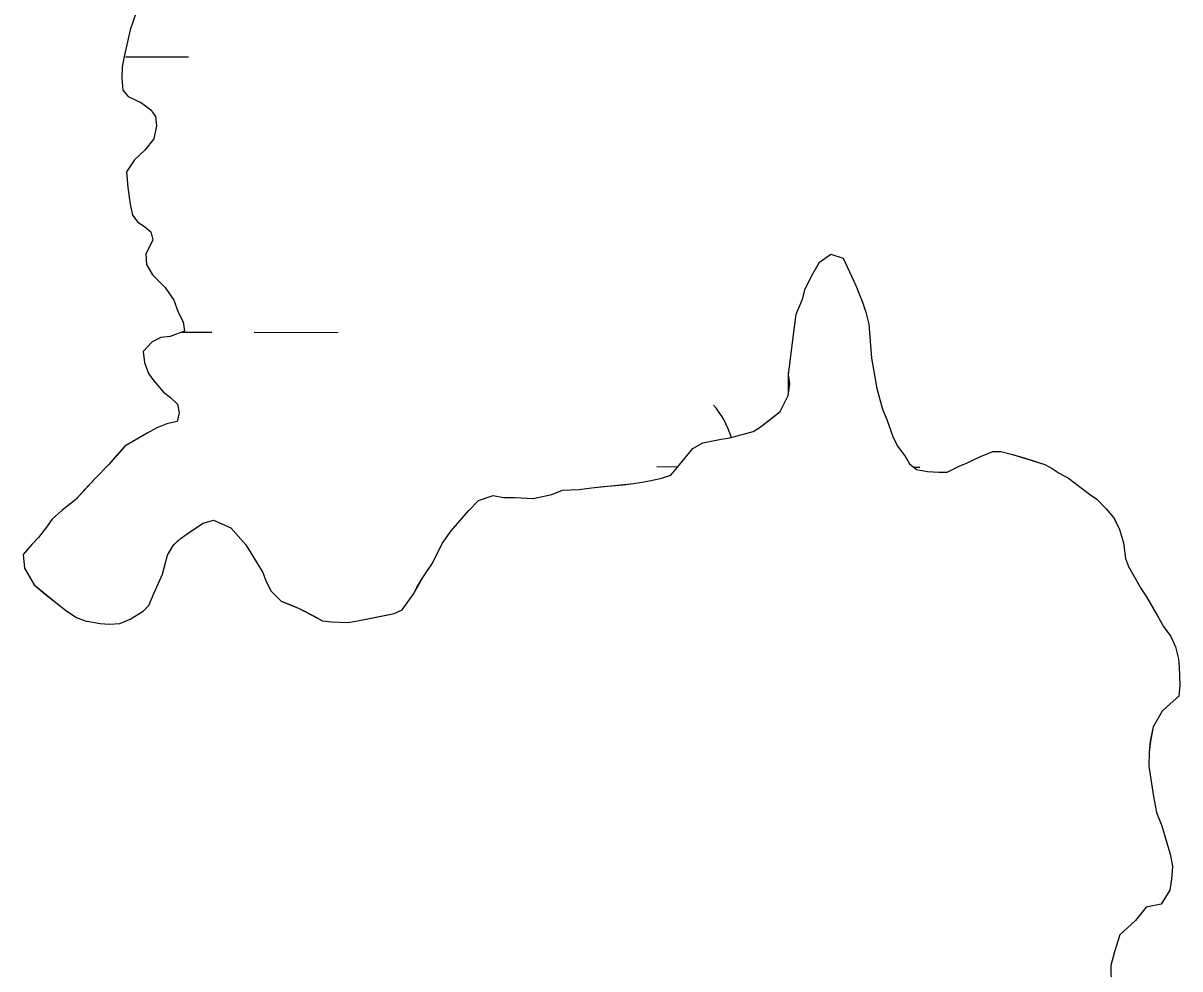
# Model space of a CAD drawing. Extents: x 3172297 to 3210190, y 958463 to 983887.
# Drawn here: x 3188986.2 to 3189426.2, y 973793.4 to 974153 of the extents above; entities that cross this region are included whole.
import ezdxf

# ---------------------------------------------------------------- set-up
doc = ezdxf.new("R2010")
doc.units = 0
for name, color, linetype in [('V-SITE-VEGE', 7, 'Continuous'), ('V-TOPO-SHOR', 7, 'Continuous'), ('V-WETL-SWMP', 7, 'Continuous')]:
    doc.layers.add(name, color=color, linetype=linetype)

msp = doc.modelspace()

# ---------------------------------------------------------------- linework, layer by layer
at = {"layer": 'V-SITE-VEGE'}
for p, q in [((3189029.25, 974157.01), (3189026.89, 974150.43)), ((3189026.89, 974150.43), (3189024.55, 974139.69)), ((3189024.55, 974139.69), (3189023.92, 974136.18)), ((3189023.92, 974136.18), (3189023.73, 974132.02)), ((3189023.73, 974132.02), (3189024.2, 974127.42)), ((3189024.2, 974127.42), (3189026.18, 974125.03)), ((3189026.18, 974125.03), (3189031.23, 974122.66)), ((3189031.23, 974122.66), (3189034.75, 974120.05)), ((3189034.75, 974120.05), (3189036.52, 974117.44)), ((3189036.52, 974117.44), (3189036.98, 974113.94)), ((3189036.98, 974113.94), (3189035.92, 974108.9)), ((3189035.92, 974108.9), (3189032.45, 974104.71)), ((3189032.45, 974104.71), (3189028.54, 974100.96)), ((3189028.54, 974100.96), (3189025.5, 974096.35)), ((3189025.5, 974096.35), (3189025.98, 974090.44)), ((3189025.98, 974090.44), (3189026.9, 974084.1)), ((3189026.9, 974084.1), (3189027.81, 974079.94)), ((3189027.81, 974079.94), (3189029.79, 974077.33)), ((3189029.79, 974077.33), (3189032.44, 974075.6)), ((3189032.44, 974075.6), (3189034.85, 974073.64)), ((3189034.85, 974073.64), (3189035.53, 974070.58)), ((3189035.53, 974070.58), (3189032.94, 974065.09)), ((3189032.94, 974065.09), (3189033.19, 974061.16)), ((3189289.1, 974062.04), (3189293.45, 974065.14)), ((3189293.45, 974065.14), (3189298.06, 974063.63)), ((3189033.19, 974061.16), (3189035.41, 974057.23)), ((3189286.5, 974057.64), (3189289.1, 974062.04)), ((3189298.06, 974063.63), (3189302.95, 974053.16)), ((3189035.41, 974057.23), (3189040.26, 974052.45)), ((3189283.69, 974051.93), (3189286.5, 974057.64)), ((3189040.26, 974052.45), (3189043.57, 974047.65)), ((3189282.63, 974047.98), (3189283.69, 974051.93)), ((3189302.95, 974053.16), (3189305.4, 974046.83)), ((3189043.57, 974047.65), (3189045.14, 974043.07)), ((3189280.26, 974042.28), (3189282.63, 974047.98)), ((3189305.4, 974046.83), (3189306.74, 974043.11)), ((3189045.14, 974043.07), (3189047.13, 974039.36)), ((3189306.74, 974043.11), (3189307.87, 974038.53)), ((3189047.13, 974039.36), (3189047.59, 974035.86)), ((3189278.8, 974031.54), (3189280.26, 974042.28)), ((3189307.87, 974038.53), (3189308.83, 974025.62)), ((3189042.13, 974033.85), (3189038.64, 974033.39)), ((3189047.59, 974035.86), (3189042.13, 974033.85)), ((3189035.36, 974031.83), (3189031.89, 974028.09)), ((3189038.64, 974033.39), (3189035.36, 974031.83)), ((3189277.35, 974019.27), (3189278.8, 974031.54)), ((3189031.89, 974028.09), (3189032.35, 974023.93)), ((3189308.83, 974025.62), (3189310.88, 974014.03)), ((3189032.35, 974023.93), (3189033.91, 974019.78)), ((3189033.91, 974019.78), (3189035.9, 974016.95)), ((3189035.9, 974016.95), (3189039.65, 974012.6)), ((3189277.81, 974015.77), (3189277.35, 974019.27)), ((3189039.65, 974012.6), (3189042.29, 974010.65)), ((3189277.19, 974011.39), (3189277.81, 974015.77)), ((3189310.88, 974014.03), (3189313.12, 974006.16)), ((3189042.29, 974010.65), (3189044.94, 974008.04)), ((3189044.94, 974008.04), (3189045.62, 974004.76)), ((3189274.16, 974005.24), (3189277.19, 974011.39)), ((3189045.62, 974004.76), (3189044.77, 974001.47)), ((3189266.54, 973999.28), (3189274.16, 974005.24)), ((3189313.12, 974006.16), (3189314.68, 974002.23)), ((3189037.12, 973999.01), (3189033.41, 973997.01)), ((3189040.83, 974000.57), (3189037.12, 973999.01)), ((3189044.77, 974001.47), (3189040.83, 974000.57)), ((3189263.93, 973997.72), (3189266.54, 973999.28)), ((3189314.68, 974002.23), (3189317.14, 973995.46)), ((3189033.41, 973997.01), (3189024.91, 973992.14)), ((3189244.69, 973993.43), (3189251.69, 973994.79)), ((3189251.69, 973994.79), (3189254.97, 973995.25)), ((3189254.97, 973995.25), (3189263.93, 973997.72)), ((3189317.14, 973995.46), (3189318.92, 973991.97)), ((3189024.91, 973992.14), (3189018.83, 973985.09)), ((3189235.77, 973984.83), (3189240.98, 973991.22)), ((3189240.98, 973991.22), (3189244.69, 973993.43)), ((3189318.92, 973991.97), (3189321.78, 973988.05)), ((3189350.02, 973988.03), (3189355.05, 973990.03)), ((3189355.05, 973990.03), (3189358.11, 973990.05)), ((3189358.11, 973990.05), (3189362.5, 973988.99)), ((3189321.78, 973988.05), (3189323.33, 973985.44)), ((3189323.33, 973985.44), (3189325.98, 973983.26)), ((3189342.17, 973984.47), (3189345.01, 973985.58)), ((3189345.01, 973985.58), (3189350.02, 973988.03)), ((3189362.5, 973988.99), (3189374.78, 973985.13)), ((3189018.83, 973985.09), (3189013.61, 973979.8)), ((3189229.02, 973979.97), (3189232.52, 973981.09)), ((3189232.52, 973981.09), (3189235.77, 973984.83)), ((3189325.98, 973983.26), (3189330.14, 973982.42)), ((3189330.14, 973982.42), (3189334.52, 973982.23)), ((3189334.52, 973982.23), (3189337.59, 973982.25)), ((3189337.59, 973982.25), (3189342.17, 973984.47)), ((3189374.78, 973985.13), (3189377.64, 973983.62)), ((3189377.64, 973983.62), (3189380.28, 973981.89)), ((3189380.28, 973981.89), (3189383.8, 973979.94)), ((3189013.61, 973979.8), (3189006.22, 973971.87)), ((3189202.34, 973976.29), (3189218.31, 973977.93)), ((3189218.31, 973977.93), (3189221.59, 973978.39)), ((3189221.59, 973978.39), (3189225.09, 973979.07)), ((3189225.09, 973979.07), (3189229.02, 973979.97)), ((3189383.8, 973979.94), (3189391.72, 973973.87)), ((3189159.47, 973971.39), (3189164.93, 973973.4)), ((3189164.93, 973973.4), (3189168.87, 973972.55)), ((3189168.87, 973972.55), (3189173.25, 973972.58)), ((3189173.25, 973972.58), (3189180.26, 973972.19)), ((3189180.26, 973972.19), (3189187.25, 973973.77)), ((3189187.25, 973973.77), (3189191.4, 973975.33)), ((3189191.4, 973975.33), (3189197.75, 973975.6)), ((3189197.75, 973975.6), (3189202.34, 973976.29)), ((3189391.72, 973973.87), (3189394.58, 973971.91)), ((3189001, 973967.68), (3188997.3, 973964.36)), ((3189006.22, 973971.87), (3189001, 973967.68)), ((3189153.16, 973964.78), (3189155.77, 973967.64)), ((3189155.77, 973967.64), (3189159.47, 973971.39)), ((3189394.58, 973971.91), (3189398.1, 973968.22)), ((3189398.1, 973968.22), (3189400.97, 973964.96)), ((3188997.3, 973964.36), (3188995.13, 973961.29)), ((3189054.66, 973962.79), (3189058.6, 973963.91)), ((3189058.6, 973963.91), (3189065.18, 973961.11)), ((3189149.03, 973959.94), (3189153.16, 973964.78)), ((3189400.97, 973964.96), (3189403.19, 973960.37)), ((3188995.13, 973961.29), (3188992.09, 973957.32)), ((3189045.95, 973956.82), (3189049.87, 973959.69)), ((3189049.87, 973959.69), (3189054.66, 973962.79)), ((3189065.18, 973961.11), (3189070.92, 973954.58)), ((3189145.57, 973955.1), (3189149.03, 973959.94)), ((3189403.19, 973960.37), (3189404.76, 973955.35)), ((3188989.48, 973954.68), (3188986.22, 973950.94)), ((3188992.09, 973957.32), (3188989.48, 973954.68)), ((3189041.18, 973950.66), (3189043.34, 973954.4)), ((3189043.34, 973954.4), (3189045.95, 973956.82)), ((3189070.92, 973954.58), (3189077.34, 973944.12)), ((3189141.9, 973947.63), (3189145.57, 973955.1)), ((3189404.76, 973955.35), (3189405.46, 973949.44)), ((3188986.22, 973950.94), (3188986.7, 973945.69)), ((3189039.25, 973943.42), (3189041.18, 973950.66)), ((3188986.7, 973945.69), (3188990.46, 973939.36)), ((3189138.21, 973942.13), (3189141.9, 973947.63)), ((3189405.46, 973949.44), (3189406.58, 973946.38)), ((3189406.58, 973946.38), (3189411.45, 973937.88)), ((3189036.02, 973936.39), (3189039.25, 973943.42)), ((3189077.34, 973944.12), (3189078.46, 973941.28)), ((3189078.46, 973941.28), (3189080.45, 973937.13)), ((3189134.54, 973935.76), (3189138.21, 973942.13)), ((3188990.46, 973939.36), (3188998.61, 973932.63)), ((3189080.45, 973937.13), (3189084.42, 973933.22)), ((3189411.45, 973937.88), (3189413.44, 973934.83)), ((3188998.61, 973932.63), (3189002.79, 973929.38)), ((3189034.08, 973931.56), (3189036.02, 973936.39)), ((3189084.42, 973933.22), (3189091.23, 973930.42)), ((3189130.42, 973929.82), (3189134.54, 973935.76)), ((3189413.44, 973934.83), (3189417.65, 973927.63)), ((3189002.79, 973929.38), (3189006.53, 973926.99)), ((3189026.9, 973926.26), (3189031.91, 973929.36)), ((3189031.91, 973929.36), (3189034.08, 973931.56)), ((3189091.23, 973930.42), (3189100.02, 973925.67)), ((3189112.71, 973925.53), (3189127.36, 973928.48)), ((3189127.36, 973928.48), (3189130.42, 973929.82)), ((3189006.53, 973926.99), (3189009.82, 973925.7)), ((3189009.82, 973925.7), (3189015.52, 973924.65)), ((3189015.52, 973924.65), (3189019.02, 973924.46)), ((3189019.02, 973924.46), (3189022.96, 973924.7)), ((3189022.96, 973924.7), (3189026.9, 973926.26)), ((3189100.02, 973925.67), (3189103.52, 973925.26)), ((3189103.52, 973925.26), (3189109.65, 973925.08)), ((3189109.65, 973925.08), (3189112.71, 973925.53)), ((3189417.65, 973927.63), (3189419.87, 973923.49)), ((3189419.87, 973923.49), (3189422.74, 973919.79)), ((3189422.74, 973919.79), (3189424.52, 973915.86)), ((3189424.52, 973915.86), (3189425.64, 973911.27)), ((3189425.64, 973911.27), (3189425.88, 973908.21)), ((3189425.88, 973908.21), (3189426.15, 973901.2)), ((3189426.15, 973901.2), (3189425.74, 973897.04)), ((3189422.48, 973894.17), (3189419.43, 973891.31)), ((3189425.74, 973897.04), (3189422.48, 973894.17)), ((3189419.43, 973891.31), (3189415.97, 973885.37)), ((3189415.97, 973885.37), (3189414.92, 973879.89)), ((3189414.92, 973879.89), (3189414.5, 973875.73)), ((3189414.5, 973875.73), (3189414.32, 973870.47)), ((3189414.32, 973870.47), (3189416.15, 973858.89)), ((3189416.15, 973858.89), (3189417.29, 973852.76)), ((3189417.29, 973852.76), (3189419.3, 973847.74)), ((3189419.3, 973847.74), (3189422.43, 973837.03)), ((3189422.43, 973837.03), (3189423.34, 973832.44)), ((3189423.34, 973832.44), (3189422.94, 973827.41)), ((3189422.94, 973827.41), (3189422.31, 973823.24)), ((3189422.31, 973823.24), (3189419.06, 973817.96)), ((3189413.38, 973816.83), (3189409.25, 973811.77)), ((3189419.06, 973817.96), (3189413.38, 973816.83)), ((3189409.25, 973811.77), (3189403.38, 973806.26)), ((3189403.38, 973806.26), (3189401.23, 973799.89)), ((3189401.23, 973799.89), (3189399.96, 973794.63)), ((3189399.96, 973794.63), (3189400.01, 973786.97))]:
    msp.add_line(p, q, dxfattribs=at)
at = {"layer": 'V-TOPO-SHOR'}
for points in [[(3189029.25, 974157.01), (3189026.89, 974150.43), (3189024.55, 974139.69), (3189023.92, 974136.18), (3189023.73, 974132.02), (3189024.2, 974127.42), (3189026.18, 974125.03), (3189031.23, 974122.66), (3189034.75, 974120.05), (3189036.52, 974117.44), (3189036.98, 974113.94), (3189035.93, 974108.9), (3189032.45, 974104.71), (3189028.54, 974100.96), (3189025.5, 974096.35), (3189025.98, 974090.44), (3189026.9, 974084.1), (3189027.81, 974079.94), (3189029.79, 974077.33), (3189032.44, 974075.6), (3189034.85, 974073.64), (3189035.53, 974070.58), (3189032.95, 974065.09), (3189033.19, 974061.16), (3189035.41, 974057.23), (3189040.26, 974052.45), (3189043.57, 974047.65), (3189045.14, 974043.07), (3189047.13, 974039.36), (3189047.59, 974035.86), (3189042.13, 974033.85), (3189038.64, 974033.39), (3189035.36, 974031.83), (3189031.89, 974028.09), (3189032.35, 974023.93), (3189033.91, 974019.78), (3189035.9, 974016.95), (3189039.65, 974012.6), (3189042.29, 974010.65), (3189044.94, 974008.04), (3189045.62, 974004.76), (3189044.77, 974001.47), (3189040.83, 974000.57), (3189037.12, 973999.01), (3189033.41, 973997.01), (3189024.91, 973992.14), (3189021.87, 973988.62), (3189018.83, 973985.09), (3189013.61, 973979.8), (3189009.48, 973975.4), (3189006.22, 973971.87), (3189001, 973967.68), (3188997.3, 973964.36), (3188995.13, 973961.29), (3188992.09, 973957.32), (3188989.48, 973954.68), (3188986.22, 973950.93), (3188986.7, 973945.69), (3188988.91, 973941.98), (3188990.46, 973939.36), (3188994.65, 973935.89), (3188998.61, 973932.63), (3189002.79, 973929.38), (3189006.53, 973926.99), (3189009.82, 973925.7), (3189015.52, 973924.65), (3189019.02, 973924.45)], [(3189019.02, 973924.45), (3189022.96, 973924.7), (3189026.9, 973926.26), (3189031.91, 973929.36), (3189034.08, 973931.56), (3189036.02, 973936.39), (3189039.25, 973943.42), (3189041.17, 973950.66), (3189043.34, 973954.39), (3189045.95, 973956.82), (3189049.87, 973959.69), (3189054.66, 973962.79), (3189058.6, 973963.91), (3189065.18, 973961.11), (3189070.92, 973954.58), (3189073.58, 973950.22), (3189075.35, 973947.39), (3189077.34, 973944.12), (3189078.46, 973941.28), (3189080.45, 973937.13), (3189084.42, 973933.22), (3189087.71, 973931.93), (3189091.23, 973930.42), (3189096.94, 973927.4), (3189100.02, 973925.67), (3189103.52, 973925.26), (3189109.65, 973925.08), (3189112.71, 973925.53), (3189117.31, 973926.44), (3189124.3, 973927.8), (3189127.36, 973928.48), (3189130.42, 973929.82), (3189134.54, 973935.76), (3189136.27, 973938.83), (3189138.21, 973942.13), (3189139.95, 973944.77), (3189141.9, 973947.63), (3189145.57, 973955.1), (3189149.04, 973959.94), (3189153.16, 973964.78), (3189155.77, 973967.64), (3189159.47, 973971.39), (3189164.93, 973973.4), (3189168.87, 973972.55), (3189173.25, 973972.58), (3189180.26, 973972.19), (3189187.25, 973973.77), (3189191.4, 973975.33), (3189197.75, 973975.6), (3189202.34, 973976.29), (3189206.93, 973976.75), (3189214.37, 973977.46), (3189218.31, 973977.93), (3189221.59, 973978.39), (3189225.09, 973979.07), (3189229.02, 973979.97), (3189232.52, 973981.09), (3189235.77, 973984.83), (3189240.98, 973991.22), (3189244.69, 973993.43), (3189251.69, 973994.79), (3189254.97, 973995.25), (3189263.93, 973997.72), (3189266.54, 973999.27), (3189270.46, 974002.37), (3189274.16, 974005.24), (3189277.19, 974011.39), (3189277.81, 974015.77), (3189277.35, 974019.27), (3189277.97, 974024.31), (3189278.8, 974031.54), (3189280.26, 974042.28), (3189282.63, 974047.98), (3189283.69, 974051.93), (3189286.5, 974057.64), (3189289.1, 974062.04), (3189293.45, 974065.14), (3189298.06, 974063.63), (3189301.39, 974056.43), (3189302.95, 974053.16), (3189305.4, 974046.83), (3189306.74, 974043.11), (3189307.87, 974038.53), (3189308.83, 974025.62), (3189310.88, 974014.03), (3189313.12, 974006.16), (3189314.68, 974002.23), (3189317.14, 973995.46), (3189318.92, 973991.97), (3189321.79, 973988.05), (3189323.34, 973985.44), (3189325.98, 973983.26), (3189330.14, 973982.42), (3189334.52, 973982.23), (3189337.59, 973982.25), (3189342.17, 973984.47), (3189345.01, 973985.58), (3189350.03, 973988.03), (3189355.05, 973990.03), (3189358.11, 973990.05), (3189362.5, 973988.99)], [(3189362.5, 973988.99), (3189367.33, 973987.49), (3189374.78, 973985.13), (3189377.64, 973983.62), (3189380.28, 973981.89), (3189383.8, 973979.94), (3189391.72, 973973.87), (3189394.58, 973971.91), (3189398.1, 973968.22), (3189400.97, 973964.96), (3189403.19, 973960.37), (3189404.76, 973955.35), (3189405.46, 973949.44), (3189406.58, 973946.38), (3189411.45, 973937.88), (3189413.44, 973934.83), (3189417.65, 973927.63), (3189419.87, 973923.49), (3189422.74, 973919.79), (3189424.52, 973915.86), (3189425.64, 973911.27), (3189425.88, 973908.21), (3189426.15, 973901.2), (3189425.74, 973897.04), (3189422.48, 973894.17), (3189419.43, 973891.31), (3189415.97, 973885.37), (3189414.92, 973879.89), (3189414.5, 973875.73), (3189414.32, 973870.47), (3189416.15, 973858.89), (3189417.29, 973852.76), (3189419.3, 973847.74), (3189422.43, 973837.03), (3189423.34, 973832.44), (3189422.94, 973827.41), (3189422.31, 973823.24), (3189419.06, 973817.97), (3189413.38, 973816.83), (3189409.25, 973811.77), (3189403.38, 973806.26), (3189401.23, 973799.89), (3189399.96, 973794.63), (3189400.01, 973786.97)]]:
    msp.add_lwpolyline(points, dxfattribs=at)
at = {"layer": 'V-WETL-SWMP'}
for p, q in [((3189025.14, 974140.2), (3189049.14, 974140.14)), ((3189046.63, 974035.5), (3189058.04, 974035.48)), ((3189074.04, 974035.44), (3189106.04, 974035.36)), ((3189277.3, 974012.16), (3189277.32, 974020.19)), ((3189227.23, 973984.31), (3189235.31, 973984.29)), ((3189325, 973984.07), (3189327.23, 973984.07))]:
    msp.add_line(p, q, dxfattribs=at)
msp.add_lwpolyline([(3189029.25, 974157.01), (3189026.88, 974150.43), (3189024.55, 974139.69), (3189023.92, 974136.18), (3189023.73, 974132.02), (3189024.2, 974127.42), (3189026.18, 974125.03), (3189031.23, 974122.66), (3189034.75, 974120.05), (3189036.52, 974117.44), (3189036.99, 974113.94), (3189035.93, 974108.9), (3189032.45, 974104.71), (3189028.54, 974100.96), (3189025.5, 974096.35), (3189025.98, 974090.44), (3189026.9, 974084.1), (3189027.81, 974079.94), (3189029.79, 974077.33), (3189032.43, 974075.6), (3189034.85, 974073.64), (3189035.53, 974070.58), (3189032.94, 974065.09), (3189033.19, 974061.15), (3189035.41, 974057.23), (3189040.26, 974052.45), (3189043.57, 974047.65), (3189045.14, 974043.07), (3189047.13, 974039.36), (3189047.59, 974035.86), (3189042.13, 974033.85), (3189038.64, 974033.39), (3189035.36, 974031.83), (3189031.89, 974028.09), (3189032.35, 974023.93), (3189033.91, 974019.78), (3189035.9, 974016.95), (3189039.65, 974012.6), (3189042.29, 974010.65), (3189044.94, 974008.04), (3189045.62, 974004.76), (3189044.77, 974001.47), (3189040.83, 974000.57), (3189037.12, 973999.01), (3189033.41, 973997.01), (3189024.91, 973992.14), (3189021.87, 973988.61), (3189018.83, 973985.09), (3189013.61, 973979.8), (3189009.48, 973975.4), (3189006.22, 973971.87), (3189001, 973967.68), (3188997.3, 973964.37), (3188995.13, 973961.29), (3188992.09, 973957.32), (3188989.48, 973954.68), (3188986.22, 973950.93), (3188986.7, 973945.69), (3188988.91, 973941.98), (3188990.46, 973939.36), (3188994.65, 973935.89), (3188998.61, 973932.63), (3189002.79, 973929.38), (3189006.53, 973926.99), (3189009.82, 973925.7), (3189015.52, 973924.65), (3189019.02, 973924.45), (3189022.96, 973924.7), (3189026.89, 973926.26), (3189031.91, 973929.36), (3189034.08, 973931.56), (3189036.02, 973936.39), (3189039.25, 973943.42), (3189041.17, 973950.66), (3189043.34, 973954.39), (3189045.95, 973956.82), (3189049.87, 973959.69), (3189054.66, 973962.79), (3189058.6, 973963.91), (3189065.18, 973961.11), (3189070.92, 973954.58), (3189073.58, 973950.22), (3189075.35, 973947.39), (3189077.34, 973944.12), (3189078.46, 973941.28), (3189080.45, 973937.13), (3189084.42, 973933.22), (3189087.71, 973931.93), (3189091.23, 973930.42), (3189096.94, 973927.4), (3189100.02, 973925.67), (3189103.52, 973925.25), (3189109.65, 973925.08), (3189112.71, 973925.54), (3189117.31, 973926.44), (3189124.3, 973927.8), (3189127.36, 973928.48), (3189130.42, 973929.82), (3189134.54, 973935.76), (3189136.27, 973938.83), (3189138.21, 973942.13), (3189139.95, 973944.77), (3189141.9, 973947.63), (3189145.57, 973955.1), (3189149.04, 973959.94), (3189153.16, 973964.78), (3189155.77, 973967.65), (3189159.47, 973971.39), (3189164.93, 973973.4), (3189168.87, 973972.55), (3189173.25, 973972.58), (3189180.26, 973972.19), (3189187.25, 973973.77), (3189191.4, 973975.33), (3189197.75, 973975.6), (3189202.34, 973976.28), (3189206.93, 973976.75), (3189214.37, 973977.46), (3189218.31, 973977.93), (3189221.59, 973978.39), (3189225.09, 973979.07), (3189229.02, 973979.97), (3189232.52, 973981.09), (3189235.77, 973984.83), (3189240.98, 973991.22), (3189244.69, 973993.43), (3189251.69, 973994.79), (3189254.97, 973995.25), (3189263.93, 973997.72), (3189266.54, 973999.27), (3189270.46, 974002.37), (3189274.16, 974005.24), (3189277.19, 974011.39), (3189277.81, 974015.77), (3189277.35, 974019.27), (3189277.97, 974024.31), (3189278.8, 974031.54), (3189280.26, 974042.28), (3189282.63, 974047.98), (3189283.69, 974051.93), (3189286.5, 974057.64), (3189289.1, 974062.04), (3189293.45, 974065.14), (3189298.06, 974063.63), (3189301.4, 974056.43), (3189302.95, 974053.16), (3189305.4, 974046.83), (3189306.74, 974043.11), (3189307.87, 974038.53), (3189308.83, 974025.62), (3189310.88, 974014.03), (3189313.12, 974006.16), (3189314.68, 974002.23), (3189317.14, 973995.46), (3189318.91, 973991.97), (3189321.79, 973988.05), (3189323.34, 973985.44), (3189325.98, 973983.27), (3189330.15, 973982.42), (3189334.52, 973982.23), (3189337.59, 973982.25), (3189342.17, 973984.47), (3189345.01, 973985.58), (3189350.03, 973988.03), (3189355.05, 973990.03), (3189358.11, 973990.05), (3189362.5, 973988.99), (3189367.33, 973987.49), (3189374.79, 973985.13), (3189377.64, 973983.62), (3189380.28, 973981.89), (3189383.8, 973979.94), (3189391.72, 973973.87), (3189394.58, 973971.91), (3189398.11, 973968.22), (3189400.98, 973964.95), (3189403.2, 973960.37), (3189404.76, 973955.35), (3189405.46, 973949.44), (3189406.58, 973946.38), (3189411.45, 973937.88), (3189413.44, 973934.83), (3189417.65, 973927.63), (3189419.87, 973923.49), (3189422.74, 973919.79), (3189424.52, 973915.86), (3189425.64, 973911.27), (3189425.88, 973908.21), (3189426.15, 973901.2), (3189425.74, 973897.04), (3189422.48, 973894.17), (3189419.43, 973891.31), (3189415.97, 973885.37), (3189414.91, 973879.89), (3189414.5, 973875.73), (3189414.32, 973870.47), (3189416.15, 973858.88), (3189417.29, 973852.76), (3189419.29, 973847.74), (3189422.43, 973837.03), (3189423.34, 973832.44), (3189422.94, 973827.41), (3189422.31, 973823.24), (3189419.06, 973817.97), (3189413.38, 973816.83), (3189409.25, 973811.77), (3189403.38, 973806.26), (3189401.23, 973799.89), (3189399.96, 973794.63), (3189400.01, 973786.97)], dxfattribs=at)
msp.add_arc((3189221.99, 973984.8), 35.25, 17.5431, 40.6302, dxfattribs=at)

doc.saveas('drawing.dxf')
